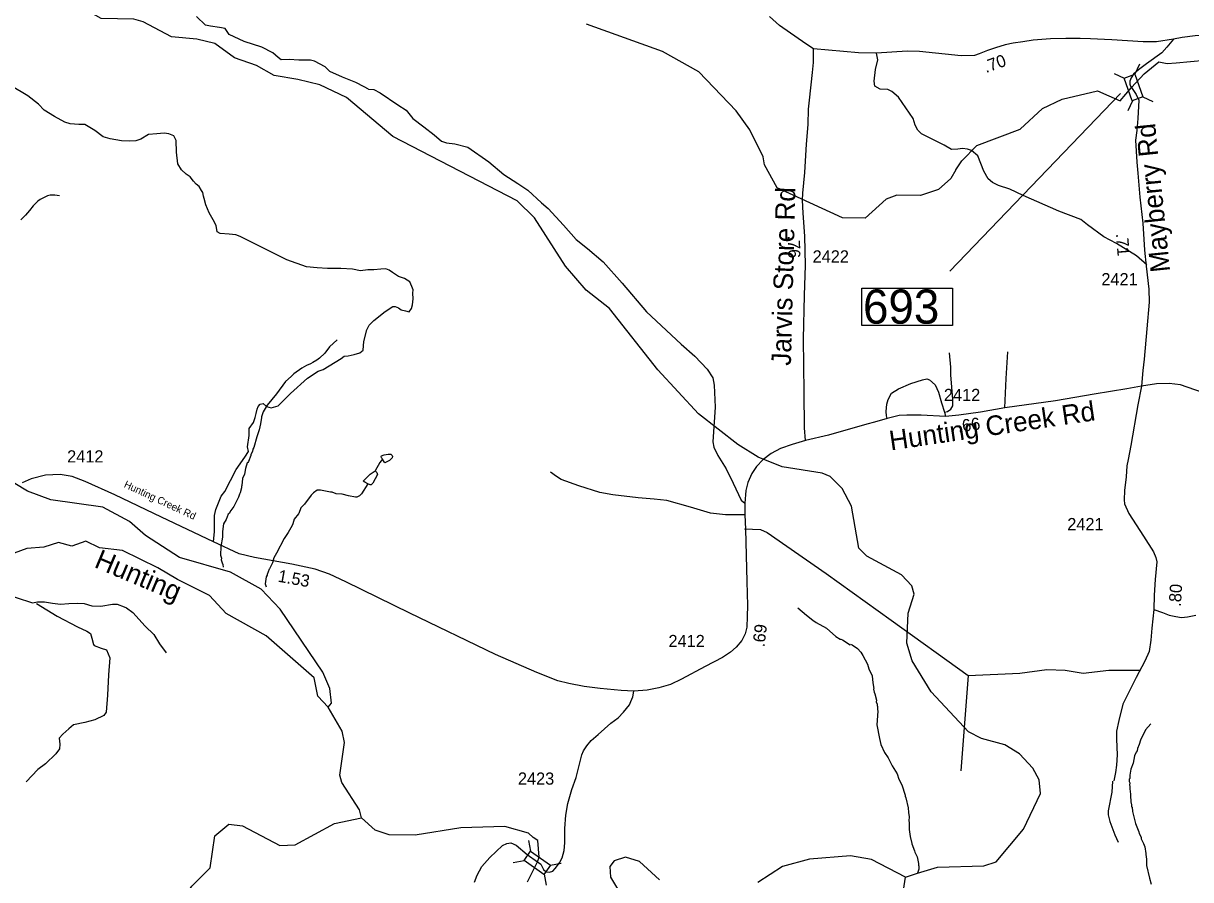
# Model space of a CAD drawing. Extents: x 1248224 to 1454986, y 825081 to 985870.
# Drawn here: x 1416727 to 1428677, y 850377 to 859142 of the extents above; entities that cross this region are included whole.
import ezdxf

# ---------------------------------------------------------------- set-up
doc = ezdxf.new("R2010")
doc.units = 0
for name, color, linetype in [('Exist Hydrographic Creek Single Shore', 7, 'Continuous'), ('Exist Hydrographic Creek Single Shore Label', 7, 'Continuous'), ('Exist Hydrographic Misc Water Feature', 7, 'Continuous'), ('Exist Road Non-System Type 51', 7, 'Continuous'), ('Exist Road Secondary Mileage Hundredths English Label', 7, 'Continuous'), ('Exist Road Secondary Structure Standard Bridge CELL', 7, 'Continuous'), ('Exist Road Secondary Structure Standard Bridge Number Label', 7, 'Continuous'), ('Exist Road Secondary Type 41 Attributed', 7, 'Continuous'), ('Exist Road Secondary Type 51 Attributed', 7, 'Continuous'), ('Exist Road Secondary Type 51 Label', 7, 'Continuous'), ('Exist Road Secondary Type 51 Number Label', 7, 'Continuous')]:
    doc.layers.add(name, color=color, linetype=linetype)

msp = doc.modelspace()

# ---------------------------------------------------------------- linework, layer by layer
at = {"layer": 'Exist Hydrographic Creek Single Shore'}
for points in [[(1419537, 858568), (1419295, 858609), (1419115, 858711), (1418890, 858791), (1418686, 858936), (1418503, 858982), (1418244, 859004), (1417955, 859158), (1417857, 859186), (1417524, 859193), (1417127, 859417), (1416836, 859462), (1416580, 859628), (1415825, 859818)], [(1428073, 858485), (1428200, 858625), (1428353, 858748), (1428437, 858730), (1428529, 858738)], [(1425757, 850403), (1425882, 850442), (1426084, 850504), (1426559, 850518), (1426685, 850558), (1426967, 850894), (1427141, 851258), (1427127, 851399), (1427063, 851519), (1426924, 851663), (1426775, 851758), (1426535, 851822), (1426403, 851890), (1426019, 852298), (1425825, 852617), (1425770, 852796), (1425784, 853104), (1425847, 853300), (1425823, 853385), (1425717, 853496), (1425362, 853687), (1425281, 853771), (1425205, 854199), (1425109, 854381), (1424986, 854502), (1424904, 854537), (1424496, 854604), (1424248, 854701), (1424042, 854830), (1423640, 855146), (1423223, 855595), (1422727, 856222), (1422489, 856410), (1422277, 856658), (1421961, 857153), (1421781, 857324), (1420509, 857983), (1420034, 858384), (1419761, 858514), (1419537, 858568)], [(1427955, 858348), (1428073, 858485)], [(1419846, 852144), (1419880, 852182), (1419866, 852334), (1419794, 852502), (1419356, 853145), (1419160, 853349), (1418847, 853523), (1418325, 853674), (1417979, 853898), (1417814, 854042), (1417542, 854189), (1417009, 854266), (1416769, 854352), (1416639, 854431), (1416548, 854557), (1416494, 854768), (1416509, 855050), (1416601, 855567), (1416637, 855681)], [(1419846, 852144), (1419740, 852254), (1419704, 852443), (1419211, 852872), (1418802, 853102), (1418631, 853284), (1418304, 853448), (1418105, 853570), (1417742, 853745), (1417506, 853772), (1417365, 853843), (1417224, 853791), (1417087, 853829), (1416937, 853780), (1416764, 853767), (1416633, 853718), (1416361, 853693), (1415916, 853690), (1415860, 853670), (1415735, 853582), (1415661, 853499), (1415623, 853490)], [(1420189, 851011), (1420167, 851093), (1419989, 851372), (1419966, 851448), (1420014, 851782), (1419990, 851898), (1419846, 852144)], [(1418423, 849802), (1418369, 849944), (1418382, 850203), (1418451, 850310), (1418638, 850497), (1418686, 850824), (1418829, 850946), (1418971, 850927), (1419351, 850725), (1419510, 850732), (1419913, 850950), (1420189, 851011)], [(1421992, 850559), (1422006, 850608), (1421994, 850779), (1421946, 850808), (1421897, 850851), (1421656, 850922), (1421206, 850908), (1420737, 850832), (1420471, 850837), (1420330, 850883), (1420189, 851011)], [(1421887, 850353), (1421992, 850559)], [(1423238, 850375), (1423033, 850563), (1422892, 850608), (1422775, 850568), (1422732, 850510), (1422738, 850401), (1422876, 850175)], [(1425757, 850403), (1425410, 850584), (1425194, 850621), (1424776, 850587), (1424500, 850510), (1424246, 850348)], [(1426811, 848464), (1426679, 848539), (1426439, 848603), (1425918, 848857), (1425788, 848991), (1425386, 849773), (1425389, 849924), (1425457, 850015), (1425686, 850194), (1425737, 850268), (1425757, 850403)]]:
    msp.add_lwpolyline(points, dxfattribs=at)
at = {"layer": 'Exist Hydrographic Misc Water Feature'}
for points in [[(1426273, 857644), (1426221, 857553), (1426094, 857441), (1425910, 857379), (1425668, 857384), (1425559, 857343), (1425346, 857147), (1425113, 857152), (1424444, 857458), (1424315, 857693), (1424300, 857776), (1424163, 858054), (1424026, 858247), (1423641, 858646), (1423270, 858854), (1422492, 859135)], [(1428529, 858738), (1428822, 858765), (1428962, 858719), (1429167, 858531), (1429313, 858302), (1429453, 858210), (1429527, 858189)], [(1426273, 857644), (1426333, 857735), (1426487, 857893), (1426932, 858058), (1427161, 858270), (1427363, 858367), (1427723, 858452), (1427955, 858348)], [(1417098, 857378), (1417050, 857383), (1417000, 857382), (1416974, 857376), (1416899, 857338), (1416875, 857321), (1416826, 857274), (1416791, 857226), (1416750, 857179), (1416701, 857132)], [(1419941, 855901), (1419862, 855830), (1419812, 855767), (1419757, 855715), (1419733, 855695), (1419692, 855670), (1419667, 855658), (1419626, 855640), (1419579, 855611), (1419497, 855553), (1419469, 855527), (1419412, 855476), (1419319, 855350), (1419223, 855234), (1419182, 855166), (1419164, 855114), (1419166, 855108), (1419155, 855042), (1419142, 854982), (1419116, 854911), (1419086, 854799), (1419077, 854784), (1419073, 854760), (1419056, 854728), (1419056, 854720), (1419031, 854657), (1419024, 854647), (1419018, 854645), (1419001, 854585), (1418992, 854526), (1418971, 854482), (1418965, 854410), (1418961, 854402), (1418961, 854386), (1418948, 854338), (1418940, 854323), (1418931, 854291), (1418881, 854196), (1418852, 854157), (1418833, 854125), (1418825, 854117), (1418804, 854064), (1418777, 854018), (1418767, 853942), (1418766, 853882), (1418748, 853787), (1418746, 853699), (1418754, 853667), (1418753, 853651), (1418761, 853619), (1418768, 853602), (1418773, 853574)], [(1420405, 854682), (1420399, 854688), (1420393, 854695), (1420389, 854709), (1420395, 854714), (1420420, 854724), (1420462, 854733), (1420488, 854732), (1420503, 854718), (1420507, 854708), (1420503, 854696), (1420474, 854667), (1420434, 854648), (1420426, 854644), (1420420, 854654), (1420405, 854682)], [(1420405, 854682), (1420378, 854647), (1420329, 854561)], [(1420252, 854428), (1420222, 854446), (1420206, 854456), (1420220, 854470), (1420277, 854529), (1420329, 854561)], [(1420329, 854561), (1420346, 854546), (1420351, 854523), (1420305, 854436), (1420287, 854417), (1420277, 854417), (1420252, 854428)], [(1420252, 854428), (1420189, 854327), (1420167, 854305), (1420142, 854292), (1420126, 854292), (1420055, 854306), (1419991, 854323), (1419931, 854327), (1419888, 854342), (1419872, 854342), (1419768, 854364), (1419736, 854363), (1419698, 854338), (1419673, 854314), (1419605, 854220), (1419567, 854182), (1419547, 854125), (1419542, 854122), (1419498, 854066), (1419487, 854019), (1419479, 854003), (1419439, 853932), (1419398, 853869), (1419319, 853718), (1419290, 853671), (1419276, 853619), (1419247, 853560), (1419242, 853556), (1419222, 853500), (1419222, 853492), (1419213, 853477), (1419204, 853405), (1419212, 853374)], [(1424656, 853160), (1424743, 853084), (1424810, 853033), (1424845, 853008), (1424948, 852950), (1425046, 852867), (1425089, 852838), (1425097, 852838), (1425113, 852830), (1425190, 852782), (1425196, 852788), (1425212, 852780), (1425265, 852743), (1425300, 852706), (1425322, 852673), (1425368, 852584), (1425383, 852536), (1425417, 852463), (1425423, 852391), (1425432, 852335), (1425430, 852327), (1425437, 852295), (1425445, 852278), (1425460, 852214), (1425459, 852198), (1425467, 852174), (1425467, 852158), (1425470, 852150), (1425470, 852118), (1425473, 852102), (1425466, 851962), (1425491, 851821), (1425506, 851761), (1425544, 851680), (1425579, 851623), (1425621, 851543), (1425672, 851461), (1425691, 851406), (1425719, 851347), (1425755, 851240), (1425755, 851232), (1425762, 851215), (1425784, 851111), (1425787, 851063), (1425794, 851019), (1425793, 850979), (1425797, 850963), (1425794, 850947), (1425795, 850891), (1425806, 850818), (1425824, 850746), (1425823, 850742), (1425851, 850673), (1425854, 850657), (1425877, 850609), (1425892, 850541), (1425891, 850525), (1425895, 850516), (1425894, 850484), (1425882, 850442)], [(1428269, 851972), (1428216, 851909), (1428162, 851806), (1428149, 851759), (1428132, 851719), (1428128, 851695), (1428119, 851683), (1428102, 851644), (1428089, 851568), (1428064, 851508), (1428054, 851445), (1428054, 851413), (1428049, 851405), (1428049, 851383), (1428053, 851369), (1428052, 851345), (1428056, 851337), (1428055, 851305), (1428062, 851252), (1428061, 851212), (1428065, 851204), (1428064, 851174), (1428072, 851144), (1428073, 851122), (1428079, 851120), (1428082, 851076), (1428112, 850951), (1428146, 850867), (1428149, 850850), (1428169, 850810), (1428172, 850794), (1428195, 850746), (1428207, 850713), (1428217, 850645), (1428217, 850629), (1428220, 850621), (1428220, 850605), (1428224, 850597), (1428225, 850522), (1428256, 850392), (1428274, 850332)]]:
    msp.add_lwpolyline(points, dxfattribs=at)
at = {"layer": 'Exist Road Non-System Type 51'}
msp.add_line((1426401, 852467), (1426324, 851491), dxfattribs=at)
for points in [[(1420261, 858468), (1420215, 858493), (1420130, 858536), (1419993, 858592), (1419864, 858649), (1419817, 858696), (1419706, 858755), (1419666, 858767), (1419546, 858767), (1419447, 858771), (1419365, 858769), (1419334, 858793), (1419280, 858842), (1419169, 858899), (1418986, 858957), (1418835, 859028), (1418793, 859089), (1418736, 859099), (1418642, 859115), (1418592, 859125), (1418501, 859214)], [(1428230, 856672), (1428122, 856761), (1427917, 856890), (1427788, 856957), (1427621, 857081), (1427554, 857134), (1427329, 857219), (1426962, 857379), (1426826, 857444), (1426711, 857483), (1426647, 857513), (1426603, 857552), (1426560, 857628), (1426500, 857786), (1426435, 857840), (1426393, 857856), (1426341, 857863), (1426292, 857853), (1426228, 857851), (1426155, 857897), (1425923, 858012), (1425884, 858049), (1425858, 858099), (1425835, 858168), (1425686, 858387), (1425617, 858446), (1425576, 858465), (1425500, 858469), (1425445, 858501), (1425438, 858552), (1425450, 858671), (1425473, 858768), (1425460, 858837)], [(1417614, 857960), (1417543, 857981), (1417459, 858044), (1417357, 858108), (1417296, 858106), (1417207, 858115), (1417153, 858132), (1417047, 858190), (1416940, 858253), (1416883, 858314), (1416773, 858401), (1416596, 858507)], [(1420261, 858468), (1420315, 858465), (1420381, 858430), (1420562, 858307), (1420647, 858255), (1420713, 858170), (1420828, 858083), (1420934, 858001), (1421007, 857937), (1421059, 857918), (1421144, 857909), (1421278, 857876), (1421491, 857726), (1421646, 857594), (1421790, 857502), (1421893, 857434), (1422032, 857304), (1422101, 857248), (1422256, 857078), (1422387, 856931), (1422502, 856837), (1422662, 856701), (1422857, 856484), (1423105, 856189), (1423461, 855859), (1423600, 855734), (1423728, 855604), (1423784, 855512), (1423798, 855439), (1423808, 855215), (1423786, 854857), (1423796, 854805), (1423838, 854720), (1423921, 854581), (1423994, 854435), (1424076, 854263), (1424114, 854229)], [(1418743, 856992), (1418712, 857009), (1418700, 857072), (1418671, 857132), (1418630, 857203), (1418596, 857284), (1418578, 857348), (1418570, 857374), (1418566, 857411), (1418552, 857433), (1418526, 857474), (1418496, 857497), (1418470, 857526), (1418436, 857571), (1418395, 857597), (1418347, 857642), (1418310, 857705), (1418295, 857824), (1418291, 857943), (1418269, 857992), (1418217, 858010), (1418169, 858018), (1418094, 858010), (1418009, 858006), (1417931, 857958), (1417878, 857940), (1417815, 857936), (1417733, 857940), (1417614, 857960)], [(1420675, 856191), (1420700, 856223), (1420710, 856261), (1420719, 856324), (1420714, 856379), (1420717, 856416), (1420703, 856449), (1420684, 856496), (1420630, 856532), (1420568, 856551), (1420507, 856593), (1420472, 856617), (1420437, 856630), (1420388, 856627), (1420315, 856618), (1420254, 856618), (1420178, 856608), (1420098, 856625), (1419976, 856632), (1419842, 856632), (1419736, 856639), (1419625, 856651), (1419425, 856722), (1419199, 856835), (1418947, 856959), (1418901, 856976), (1418835, 856983), (1418743, 856992)], [(1418674, 853834), (1418685, 853941), (1418683, 854106), (1418699, 854165), (1418751, 854302), (1418791, 854349), (1418904, 854575), (1418993, 854701), (1419033, 854758), (1419023, 854806), (1419037, 854924), (1419037, 854995), (1419084, 855056), (1419101, 855106), (1419110, 855148), (1419120, 855193), (1419132, 855219), (1419150, 855245), (1419181, 855252), (1419216, 855221), (1419263, 855207), (1419336, 855226), (1419463, 855355), (1419635, 855511), (1419744, 855582), (1419795, 855598), (1419979, 855713), (1420010, 855735), (1420052, 855739), (1420113, 855751), (1420171, 855771), (1420206, 855797), (1420211, 855887), (1420242, 856005), (1420268, 856054), (1420315, 856099), (1420430, 856193), (1420508, 856243), (1420534, 856245), (1420569, 856229), (1420595, 856210), (1420639, 856200), (1420675, 856191)], [(1426158, 855163), (1426187, 855168), (1426223, 855192), (1426241, 855226), (1426243, 855291), (1426221, 855546), (1426223, 855624), (1426207, 855769)], [(1426776, 855206), (1426787, 855508), (1426804, 855781)], [(1425571, 855097), (1425562, 855123), (1425559, 855170), (1425568, 855244), (1425582, 855293), (1425615, 855356), (1425685, 855402), (1425812, 855454), (1425933, 855492), (1425975, 855503), (1426004, 855492), (1426062, 855443), (1426096, 855367), (1426125, 855257), (1426158, 855163), (1426166, 855118)], [(1424114, 854110), (1423916, 854110), (1423760, 854127), (1423558, 854190), (1423313, 854258), (1423184, 854270), (1423021, 854284), (1422762, 854317), (1422628, 854341), (1422415, 854409), (1422232, 854473), (1422184, 854503), (1422123, 854548)], [(1424110, 853969), (1424273, 853961), (1424342, 853930), (1424946, 853512), (1425612, 853032), (1426401, 852467)], [(1415640, 853267), (1415721, 853338), (1415884, 853444), (1415925, 853452), (1416036, 853452), (1416115, 853444), (1416250, 853365), (1416354, 853316), (1416424, 853300), (1416508, 853297), (1416592, 853286), (1416652, 853265), (1416820, 853210)], [(1416820, 853210), (1416871, 853221), (1416944, 853219), (1417025, 853208), (1417107, 853197), (1417191, 853205), (1417283, 853208), (1417351, 853202), (1417427, 853180), (1417519, 853175), (1417641, 853197), (1417687, 853197), (1417760, 853170), (1417782, 853159), (1417847, 853113), (1417975, 852971), (1418062, 852887), (1418121, 852792), (1418189, 852697)], [(1416861, 853205), (1417072, 853074), (1417281, 852966)], [(1428299, 853141), (1428388, 853112), (1428457, 853083), (1428526, 853069), (1428585, 853062), (1428645, 853066), (1428731, 853083)], [(1417281, 852966), (1417378, 852921), (1417416, 852897), (1417429, 852848), (1417445, 852783), (1417451, 852772), (1417524, 852745), (1417578, 852729), (1417611, 852647), (1417597, 852473), (1417589, 852264), (1417576, 852091), (1417551, 852058), (1417459, 852012), (1417356, 851987), (1417239, 851963), (1417193, 851920), (1417131, 851865), (1417095, 851825), (1417099, 851763), (1417096, 851717), (1417058, 851663), (1416955, 851562), (1416876, 851503), (1416757, 851378)], [(1426401, 852467), (1426928, 852490), (1427206, 852529), (1427392, 852521), (1427578, 852490), (1427841, 852521), (1428155, 852521)], [(1427876, 851385), (1427871, 851272), (1427833, 851082), (1427831, 851041), (1427849, 850972), (1427902, 850836), (1427935, 850761)]]:
    msp.add_lwpolyline(points, dxfattribs=at)
at = {"layer": 'Exist Road Secondary Structure Standard Bridge CELL'}
for p, q in [((1427893, 858630), (1427995, 858582)), ((1428152, 858725), (1428104, 858622)), ((1428082, 858350), (1428034, 858248)), ((1428189, 858389), (1428291, 858341)), ((1421900, 850779), (1421920, 850667)), ((1421742, 850552), (1421854, 850572)), ((1422123, 850525), (1422234, 850545)), ((1422058, 850432), (1422078, 850321))]:
    msp.add_line(p, q, dxfattribs=at)
for points in [[(1428104, 858622), (1428189, 858389), (1428080, 858349), (1427995, 858582)], [(1421920, 850667), (1422123, 850525), (1422057, 850430), (1421854, 850572)]]:
    msp.add_lwpolyline(points, close=True, dxfattribs=at)
at = {"layer": 'Exist Road Secondary Structure Standard Bridge Number Label'}
msp.add_line((1427958, 858423), (1426211, 856604), dxfattribs=at)
msp.add_lwpolyline([(1425310, 856432), (1426239, 856432), (1426239, 856048), (1425310, 856048)], close=True, dxfattribs=at)
at = {"layer": 'Exist Road Secondary Type 41 Attributed'}
for points in [[(1428502, 858980), (1428433, 858897), (1428381, 858841), (1428226, 858729), (1428142, 858666), (1428093, 858622), (1428069, 858585), (1428055, 858550), (1428054, 858520), (1428060, 858500), (1428073, 858485)], [(1428073, 858485), (1428119, 858413), (1428147, 858357), (1428135, 858168), (1428126, 858044), (1428113, 857947), (1428126, 857723), (1428136, 857610), (1428156, 857362), (1428186, 857097), (1428206, 856820), (1428222, 856656), (1428249, 856422), (1428251, 856289), (1428230, 856014), (1428202, 855706), (1428187, 855590), (1428174, 855430)], [(1428174, 855430), (1428137, 855236), (1428066, 854820), (1428036, 854676), (1428025, 854613), (1428016, 854501), (1428001, 854359), (1427995, 854264), (1427999, 854223), (1428044, 854126), (1428195, 853894), (1428297, 853732), (1428320, 853674), (1428331, 853630), (1428314, 853449), (1428303, 853288), (1428299, 853141), (1428279, 852951), (1428269, 852829), (1428251, 852712), (1428208, 852615), (1428120, 852445), (1427997, 852202), (1427982, 852173), (1427943, 852007), (1427917, 851896), (1427917, 851816), (1427924, 851656), (1427917, 851548), (1427907, 851472), (1427892, 851388)]]:
    msp.add_lwpolyline(points, dxfattribs=at)
at = {"layer": 'Exist Road Secondary Type 51 Attributed'}
for points in [[(1424815, 858880), (1424739, 858932), (1424467, 859120), (1424364, 859214)], [(1428502, 858980), (1428329, 858954), (1428191, 858952), (1427870, 858973), (1427794, 858976), (1427652, 858985), (1427546, 858987), (1427398, 858988), (1427242, 858983), (1427066, 858970), (1426959, 858954), (1426859, 858940), (1426777, 858922), (1426678, 858892), (1426599, 858863), (1426513, 858829), (1426464, 858814), (1426327, 858811), (1425900, 858854), (1425775, 858856), (1425460, 858837), (1425278, 858841), (1424815, 858880)], [(1428877, 859004), (1428876, 859004), (1428799, 859017), (1428725, 859016), (1428590, 858999), (1428502, 858980)], [(1424734, 854871), (1424724, 855001), (1424719, 855367), (1424712, 855913), (1424724, 856358), (1424733, 856667), (1424726, 856963), (1424710, 857201), (1424703, 857331), (1424708, 857405), (1424726, 857615), (1424745, 857905), (1424761, 858106), (1424766, 858264), (1424775, 858355), (1424805, 858640), (1424815, 858742), (1424815, 858880)], [(1428174, 855430), (1428025, 855402), (1427688, 855347), (1427295, 855277), (1426776, 855206), (1426524, 855162), (1426305, 855131), (1426166, 855118), (1425917, 855131), (1425772, 855131), (1425693, 855127), (1425571, 855097), (1425464, 855067), (1425339, 855031), (1424969, 854928), (1424734, 854871)], [(1428797, 855362), (1428573, 855442), (1428457, 855456), (1428328, 855453), (1428174, 855430)], [(1424734, 854871), (1424596, 854831), (1424477, 854791), (1424384, 854739), (1424297, 854673), (1424232, 854605), (1424186, 854534), (1424144, 854442), (1424123, 854360), (1424114, 854229), (1424114, 854110), (1424119, 853966), (1424135, 853430), (1424139, 853183), (1424137, 853071), (1424133, 852960), (1424116, 852894), (1424082, 852826), (1424023, 852757), (1423967, 852707), (1423884, 852652), (1423706, 852560), (1423464, 852429), (1423352, 852375), (1423233, 852339), (1423113, 852316), (1422978, 852307)], [(1422978, 852307), (1422846, 852312), (1422633, 852335), (1422469, 852355), (1422311, 852383), (1422199, 852412), (1421983, 852497), (1421561, 852683), (1420682, 853106), (1420028, 853424), (1419860, 853504), (1419716, 853555), (1419475, 853605), (1419092, 853675), (1418935, 853711), (1418674, 853834), (1418140, 854087), (1417663, 854315), (1417359, 854454), (1417226, 854505), (1417103, 854524), (1416953, 854516), (1416808, 854481), (1416714, 854440)], [(1421992, 850559), (1422025, 850536), (1422053, 850482), (1422079, 850458), (1422113, 850455), (1422149, 850464), (1422172, 850492), (1422217, 850549), (1422244, 850599), (1422264, 850676), (1422269, 850755), (1422269, 850899), (1422281, 851036), (1422301, 851157), (1422341, 851300), (1422385, 851422), (1422420, 851559), (1422446, 851656), (1422463, 851695), (1422496, 851748), (1422539, 851802), (1422610, 851861), (1422742, 851980), (1422816, 852033), (1422872, 852090), (1422934, 852167), (1422946, 852200), (1422968, 852247), (1422978, 852307)], [(1421347, 850351), (1421373, 850422), (1421421, 850512), (1421504, 850605), (1421632, 850728), (1421677, 850748), (1421719, 850753), (1421773, 850731), (1421883, 850634), (1421992, 850559)]]:
    msp.add_lwpolyline(points, dxfattribs=at)

# ---------------------------------------------------------------- texts
at = {"layer": 'Exist Hydrographic Creek Single Shore Label'}
msp.add_text('Hunting', height=200, rotation=337.2076, dxfattribs=at).set_placement((1417442, 853579))
at = {"layer": 'Exist Road Secondary Mileage Hundredths English Label'}
for s, rotation, p in [('.70', 19.8658, (1426582, 858633)), ('.71', 274.6895, (1427911, 856988)), ('.76', 271.3523, (1424552, 856969)), ('.66', 8.1943, (1426300, 854954)), ('1.53', 349.6, (1419326, 853428)), ('.80', 86.1702, (1428576, 853168)), ('.69', 83.2929, (1424314, 852754))]:
    msp.add_text(s, height=125, rotation=rotation, dxfattribs=at).set_placement(p)
at = {"layer": 'Exist Road Secondary Structure Standard Bridge Number Label'}
msp.add_text('693', height=350, dxfattribs=at).set_placement((1425323, 856068))
at = {"layer": 'Exist Road Secondary Type 51 Label'}
for s, height, rotation, p in [('Mayberry Rd', 200, 95.8049, (1428467, 856604)), ('Jarvis Store Rd', 200, 88.5016, (1424584, 855636)), ('Hunting Creek Rd', 200, 8.3857, (1425607, 854770)), ('Hunting Creek Rd', 75, 334.8697, (1417750, 854397))]:
    msp.add_text(s, height=height, rotation=rotation, dxfattribs=at).set_placement(p)
at = {"layer": 'Exist Road Secondary Type 51 Number Label'}
for s, p in [('2422', (1424807, 856694)), ('2421', (1427763, 856461)), ('2412', (1426151, 855276)), ('2412', (1417175, 854647)), ('2421', (1427414, 853954)), ('2412', (1423331, 852757)), ('2423', (1421790, 851349))]:
    msp.add_text(s, height=125, dxfattribs=at).set_placement(p)

doc.saveas('drawing.dxf')
